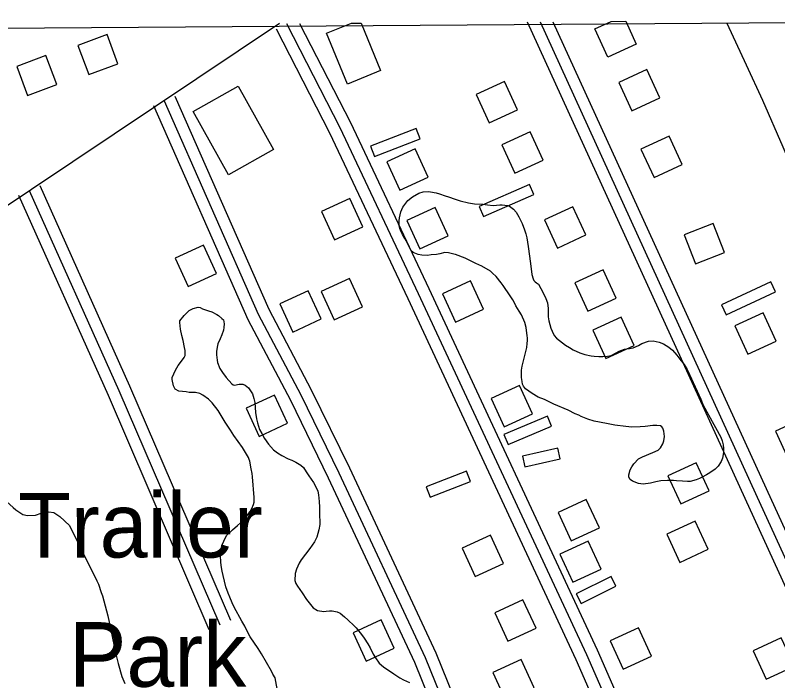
# Model space of a CAD drawing. Extents: x 3508733 to 3546731, y 546897 to 572481.
# Drawn here: x 3542060 to 3543040, y 569840 to 570695 of the extents above; entities that cross this region are included whole.
import ezdxf

# ---------------------------------------------------------------- set-up
doc = ezdxf.new("R2010")
doc.units = 0
for name, color, linetype in [('V-BLDG-IDEN', 7, 'Continuous'), ('V-BLDG-OTLN', 7, 'Continuous'), ('V-GRID-FRAM', 7, 'Continuous'), ('V-ROAD-CNTR', 7, 'Continuous'), ('V-SITE-VEGE', 7, 'Continuous'), ('V-TOPO-SHOR', 7, 'Continuous')]:
    doc.layers.add(name, color=color, linetype=linetype)

msp = doc.modelspace()

# ---------------------------------------------------------------- linework, layer by layer
at = {"layer": 'V-BLDG-OTLN'}
for p, q in [((3542492.12, 570685.02), (3542504.9, 570685.11)), ((3542826, 570687.3), (3542844.87, 570687.43))]:
    msp.add_line(p, q, dxfattribs=at)
for points in [[(3542486.99, 570606.58), (3542460.33, 570672.08), (3542492.12, 570685.02)], [(3542504.9, 570685.11), (3542529.77, 570623.99), (3542486.99, 570606.58)], [(3542844.87, 570687.43), (3542858.36, 570658.17), (3542822.03, 570641.43), (3542805.29, 570677.76)], [(3542805.29, 570677.76), (3542826, 570687.3)]]:
    msp.add_lwpolyline(points, dxfattribs=at)
for points in [[(3542154.67, 570618.83), (3542192.14, 570632.82), (3542178.15, 570670.3), (3542140.67, 570656.3)], [(3542075.89, 570591.98), (3542113.36, 570605.98), (3542099.37, 570643.45), (3542061.9, 570629.46)], [(3542835.79, 570608.67), (3542852.54, 570572.34), (3542888.86, 570589.08), (3542872.12, 570625.41)], [(3542652.49, 570593.41), (3542669.23, 570557.08), (3542705.56, 570573.82), (3542688.82, 570610.15)], [(3542334.13, 570490.09), (3542288.6, 570571.43), (3542346.64, 570603.91), (3542392.17, 570522.58)], [(3542516.62, 570526.8), (3542521.67, 570513.75), (3542580.4, 570536.46), (3542575.35, 570549.52)], [(3542685.51, 570528.65), (3542702.25, 570492.32), (3542738.58, 570509.07), (3542721.83, 570545.39)], [(3542864.47, 570523.04), (3542881.21, 570486.72), (3542917.54, 570503.46), (3542900.8, 570539.78)], [(3542537.75, 570506.9), (3542554.5, 570470.57), (3542590.82, 570487.31), (3542574.08, 570523.64)], [(3542656.31, 570449.64), (3542661.87, 570436.79), (3542726.53, 570464.75), (3542720.98, 570477.6)], [(3542453.86, 570442.95), (3542470.6, 570406.63), (3542506.93, 570423.37), (3542490.19, 570459.7)], [(3542563.43, 570431.53), (3542580.17, 570395.21), (3542616.5, 570411.95), (3542599.75, 570448.28)], [(3542740.31, 570432.49), (3542757.05, 570396.17), (3542793.38, 570412.91), (3542776.63, 570449.24)], [(3542934.55, 570375.73), (3542971.75, 570390.44), (3542957.04, 570427.64), (3542919.84, 570412.93)], [(3542265.54, 570383.17), (3542282.28, 570346.85), (3542318.61, 570363.59), (3542301.87, 570399.92)], [(3542779.45, 570351.48), (3542796.19, 570315.15), (3542832.52, 570331.89), (3542815.78, 570368.22)], [(3542453.36, 570340.4), (3542470.1, 570304.07), (3542506.43, 570320.82), (3542489.69, 570357.14)], [(3542609.12, 570337.15), (3542625.86, 570300.82), (3542662.19, 570317.56), (3542645.45, 570353.89)], [(3543037.23, 570339.91), (3543031.32, 570352.6), (3542968.04, 570323.09), (3542973.95, 570310.4)], [(3542400.08, 570324.59), (3542416.82, 570288.26), (3542453.15, 570305), (3542436.4, 570341.33)], [(3542802.5, 570290.63), (3542819.24, 570254.31), (3542855.57, 570271.05), (3542838.83, 570307.38)], [(3542985.07, 570296.04), (3543001.82, 570259.71), (3543038.14, 570276.45), (3543021.4, 570312.78)], [(3542671.95, 570202.95), (3542688.69, 570166.62), (3542725.02, 570183.36), (3542708.28, 570219.69)], [(3542356.89, 570190.6), (3542373.63, 570154.27), (3542409.96, 570171.02), (3542393.22, 570207.34)], [(3542749.58, 570167.2), (3542744.18, 570180.11), (3542688.13, 570156.69), (3542693.53, 570143.78)], [(3543037.48, 570160.75), (3543054.23, 570124.42), (3543090.55, 570141.16), (3543073.81, 570177.49)], [(3542760.46, 570125.53), (3542757.35, 570139.18), (3542712.01, 570128.88), (3542715.12, 570115.23)], [(3542898.9, 570103.71), (3542915.64, 570067.38), (3542951.97, 570084.13), (3542935.23, 570120.45)], [(3542645.29, 570096.38), (3542640.23, 570109.44), (3542588.32, 570089.35), (3542593.37, 570076.29)], [(3542757.86, 570056.42), (3542774.6, 570020.09), (3542810.93, 570036.83), (3542794.19, 570073.16)], [(3542897.73, 570028.76), (3542914.47, 569992.44), (3542950.8, 570009.18), (3542934.06, 570045.51)], [(3542634.57, 570010.53), (3542651.31, 569974.2), (3542687.64, 569990.94), (3542670.9, 570027.27)], [(3542760.2, 570003.11), (3542776.95, 569966.78), (3542813.27, 569983.52), (3542796.53, 570019.85)], [(3542832.16, 569961.66), (3542825.92, 569974.19), (3542781.25, 569951.95), (3542787.49, 569939.42)], [(3542676.44, 569927.48), (3542693.18, 569891.15), (3542729.51, 569907.89), (3542712.77, 569944.22)], [(3542494.29, 569901.9), (3542511.03, 569865.57), (3542547.36, 569882.31), (3542530.61, 569918.64)], [(3542824.82, 569891.61), (3542841.56, 569855.28), (3542877.89, 569872.03), (3542861.15, 569908.35)], [(3543008.55, 569878.73), (3543025.29, 569842.4), (3543061.62, 569859.14), (3543044.87, 569895.47)], [(3542674, 569850.89), (3542690.74, 569814.57), (3542727.07, 569831.31), (3542710.32, 569867.64)]]:
    msp.add_lwpolyline(points, close=True, dxfattribs=at)
at = {"layer": 'V-GRID-FRAM'}
msp.add_lwpolyline([(3512799.99, 570478.87), (3544431.28, 570695.11), (3544563.51, 552512.4), (3512916.35, 552296.05), (3512799.99, 570478.87)], dxfattribs=at)
at = {"layer": 'V-ROAD-CNTR'}
for points in [[(3542399.78, 570684.39), (3541868.19, 570329.22), (3541581.49, 570143.63), (3541158.54, 569879.57), (3540988.27, 569754.52)], [(3542408.85, 570684.45), (3542477.47, 570550.74), (3542578.21, 570337.67), (3542794.51, 569874.04), (3542988.75, 569430.26)], [(3542425.65, 570684.57), (3542490.92, 570557.37), (3542591.78, 570344.04), (3542808.18, 569880.22), (3542998.35, 569445.75)], [(3542718.21, 570686.57), (3542998.04, 570074.67), (3543173.34, 569692.23), (3543271.44, 569480.3)], [(3542734.65, 570686.68), (3543011.68, 570080.91), (3543186.97, 569698.51), (3543293.61, 569468.11)], [(3542751.09, 570686.79), (3543025.31, 570087.16), (3543200.59, 569704.78), (3543310.48, 569467.36)], [(3542395.5, 570677.6), (3542464.01, 570544.1), (3542564.63, 570331.29), (3542780.84, 569867.86), (3542966.28, 569444.19)], [(3542265.16, 570591.35), (3542385.96, 570317.56), (3542440.61, 570214.22), (3542489.59, 570113.82), (3542600.93, 569876.18), (3542681.72, 569676.13)], [(3542251.44, 570585.3), (3542372.45, 570311.02), (3542427.23, 570207.42), (3542476.06, 570107.34), (3542587.18, 569870.19), (3542667.81, 569670.51)], [(3542237.71, 570579.24), (3542358.94, 570304.48), (3542413.86, 570200.63), (3542462.52, 570100.87), (3542573.42, 569864.19), (3542653.9, 569664.9)], [(3542337.1, 569917.63), (3542207.29, 570218.8), (3542092.22, 570475.88)], [(3542309.55, 569905.76), (3542179.83, 570206.74), (3542064.83, 570463.63)], [(3542323.32, 569911.7), (3542193.56, 570212.77), (3542078.53, 570469.75)]]:
    msp.add_lwpolyline(points, dxfattribs=at)
at = {"layer": 'V-SITE-VEGE'}
for points in [[(3542601.41, 570387.76), (3542594.71, 570387.21), (3542590.12, 570386.66), (3542582.86, 570387.08), (3542577.89, 570387.67), (3542571.79, 570390.57), (3542569.12, 570392.49), (3542566.46, 570397.47), (3542564.76, 570401.49), (3542560.77, 570408.2), (3542557.74, 570413.57), (3542556.23, 570416.83), (3542554.33, 570421.42), (3542553.77, 570425.06), (3542553.8, 570430.99), (3542554.01, 570435), (3542555.77, 570442.83), (3542558.28, 570448.56), (3542564.82, 570457.13), (3542570.76, 570461.69), (3542578.81, 570466.82), (3542584.56, 570468.13), (3542591.63, 570468.67), (3542593.93, 570468.47), (3542600.99, 570466.91), (3542605.58, 570465.55), (3542612.64, 570463.23), (3542617.22, 570462.06), (3542625.62, 570458.77), (3542632.11, 570456.83), (3542642.8, 570454.1), (3542650.26, 570452.73), (3542660.96, 570452.49), (3542667.26, 570451.51), (3542674.52, 570450.9), (3542678.54, 570451.27), (3542683.13, 570451.44), (3542685.81, 570451.43), (3542692.69, 570450.83), (3542695.36, 570449.86), (3542700.5, 570446.01), (3542703.93, 570442.17), (3542707.35, 570436.23), (3542711.71, 570427.8), (3542714.73, 570419.37), (3542716.23, 570414.4), (3542717.55, 570409.23), (3542719.41, 570398.32), (3542722.37, 570376.13), (3542724.03, 570362.17), (3542725.92, 570356.43), (3542726.86, 570354.51), (3542728.58, 570352.78), (3542730.1, 570351.44), (3542732.77, 570349.7), (3542738.65, 570338.78), (3542742.05, 570331.12), (3542744.14, 570325.56), (3542745.25, 570318.49), (3542745.2, 570307.97), (3542745.94, 570302.81), (3542748.77, 570293.04), (3542750.28, 570289.21), (3542752.93, 570283.85), (3542755.98, 570280.2), (3542767.22, 570271.55), (3542772.37, 570268.28), (3542777.13, 570265.39), (3542785.91, 570261.72), (3542792.4, 570259.58), (3542800.61, 570257.64), (3542804.24, 570257.43), (3542810.36, 570256.83), (3542815.52, 570256.81), (3542821.26, 570257.35), (3542826.04, 570258.1), (3542832.56, 570261.51), (3542836.39, 570263.79), (3542843.09, 570266.05), (3542849.6, 570266.98), (3542854.19, 570267.91), (3542861.09, 570270.94), (3542865.68, 570273.41), (3542874.3, 570276.62), (3542880.23, 570276.97), (3542887.87, 570275.03), (3542893.21, 570272.9), (3542900.46, 570268.67), (3542904.84, 570265.01), (3542910.74, 570258.49), (3542914.54, 570253.31), (3542919.86, 570246.4), (3542923.66, 570240.27), (3542926.88, 570233.56), (3542941.27, 570202.14), (3542944.48, 570194.48)], [(3542944.48, 570194.48), (3542967.05, 570153.09), (3542968.94, 570148.49), (3542970.06, 570143.32), (3542970.43, 570138.54), (3542970.4, 570133.38), (3542969.42, 570126.31), (3542967.68, 570121.92), (3542963.63, 570115.82), (3542959.79, 570112.01), (3542952.89, 570107.26), (3542948.67, 570104.8), (3542943.12, 570101.76), (3542939.86, 570100.25), (3542935.26, 570098.55), (3542927.8, 570096.29), (3542924.36, 570096.3), (3542917.86, 570096.91), (3542910.21, 570097.33), (3542906.2, 570097.72), (3542898.75, 570097.76), (3542889.95, 570097.22), (3542883.44, 570095.91), (3542876.74, 570094.22), (3542867.37, 570092.92), (3542861.06, 570093.53), (3542853.43, 570096.62), (3542850.76, 570098.73), (3542848.67, 570101.99), (3542848.69, 570105.05), (3542850.43, 570111.16), (3542852.55, 570114.98), (3542855.25, 570118.98), (3542861.4, 570125.45), (3542866.19, 570127.91), (3542879.59, 570133.4), (3542886.49, 570136.62), (3542889.37, 570139.67), (3542892.45, 570144.81), (3542893.81, 570148.63), (3542894.6, 570153.98), (3542894.42, 570157.42), (3542893.86, 570161.06), (3542892.54, 570164.7), (3542891.4, 570166.61), (3542889.5, 570167.77), (3542884.72, 570168.36), (3542879.56, 570168.39), (3542869.99, 570166.71), (3542863.3, 570166.36), (3542852.78, 570166.02), (3542844.95, 570166.82), (3542830.81, 570168.79), (3542820.11, 570170.75), (3542804.45, 570173.88), (3542796.05, 570176.21), (3542787.65, 570179.88), (3542784.6, 570181.43), (3542780.02, 570183.36), (3542770.86, 570187.8), (3542752.54, 570195.71), (3542740.52, 570201.51), (3542732.13, 570204.79), (3542724.5, 570209.41), (3542716.11, 570215.38), (3542713.26, 570218.64), (3542712.32, 570221.32), (3542711.57, 570224.77), (3542710.83, 570229.93), (3542710.84, 570233.18), (3542711.06, 570239.11), (3542711.65, 570244.46), (3542715.74, 570259.73), (3542717.5, 570268.33), (3542718.09, 570273.49), (3542718.68, 570277.31), (3542718.7, 570280.37), (3542718.33, 570284), (3542717.77, 570286.68), (3542717.04, 570293.95), (3542715.15, 570300.46), (3542710.99, 570310.23), (3542707.96, 570315.21), (3542703.59, 570321.92), (3542701.69, 570325.95), (3542699.61, 570329.78), (3542696.38, 570334.95), (3542687.26, 570348), (3542684.6, 570351.64), (3542678.13, 570359.5), (3542673.76, 570363.92), (3542670.9, 570366.42), (3542659.84, 570372.97), (3542652.21, 570376.44), (3542638.48, 570383.01), (3542626.07, 570388.03), (3542623.97, 570388.42), (3542616.9, 570390.18), (3542612.31, 570390.2), (3542605.81, 570388.5), (3542601.41, 570387.76)], [(3542391.01, 569848.8), (3542389.31, 569852.63), (3542376.79, 569875.05), (3542372.23, 569881.95), (3542362.16, 569896.72), (3542357.8, 569904.96), (3542355.15, 569910.32), (3542351.16, 569917.03), (3542341.69, 569935.05), (3542339.03, 569940.41), (3542335.81, 569947.69), (3542333.73, 569952.86), (3542330.71, 569960.91), (3542327.53, 569975.64), (3542326.02, 569981), (3542324.71, 569988.27), (3542324.16, 569993.24), (3542323.81, 570000.7), (3542324.22, 570005.86), (3542325.79, 570014.27), (3542328.1, 570019.61), (3542331.77, 570027.05), (3542339.45, 570034.28), (3542345.97, 570039.8), (3542349.43, 570043.03), (3542354.62, 570048.17), (3542357.88, 570051.98), (3542361.92, 570057.7), (3542364.23, 570061.51), (3542366.36, 570066.85), (3542367.14, 570069.72), (3542367.16, 570075.65), (3542366.25, 570086.54), (3542365.7, 570091.52), (3542364.99, 570102.23), (3542364.43, 570106.63), (3542363.31, 570112.75), (3542361.44, 570122.32), (3542360.88, 570124.42), (3542359.93, 570127.1), (3542352.15, 570139.76), (3542341.13, 570155.48), (3542336.77, 570162), (3542330.12, 570172.55), (3542321.01, 570187.31), (3542313.21, 570197.28), (3542308.65, 570201.89), (3542301.21, 570207.09), (3542297.21, 570209.21), (3542291.86, 570210.38), (3542288.8, 570210.39), (3542283.64, 570210.61), (3542279.63, 570211.39), (3542270.27, 570212.39), (3542265.69, 570215.08), (3542263.41, 570219.11), (3542261.92, 570227.14), (3542261.74, 570230.01), (3542265.99, 570239.17), (3542269.65, 570245.27), (3542275.03, 570252.51), (3542277.15, 570255.56), (3542278.5, 570258.23), (3542278.53, 570264.54), (3542277.78, 570268.56), (3542275.72, 570277.36), (3542274.02, 570283.68), (3542272.53, 570292.1), (3542271.42, 570300.71), (3542271.43, 570302.81), (3542277.2, 570309.67), (3542283.73, 570315.76), (3542288.9, 570318.41), (3542295.21, 570320.1), (3542297.7, 570319.71), (3542300.94, 570318.17), (3542303.43, 570317.39), (3542308.58, 570315.45), (3542312.59, 570314.1), (3542319.26, 570310.82), (3542321.17, 570309.66), (3542325.74, 570305.82), (3542327.65, 570303.9), (3542328.4, 570301.22), (3542328.77, 570298.92), (3542328.36, 570293.95), (3542327.97, 570290.52), (3542325.46, 570284.6), (3542323.52, 570279.64), (3542320.43, 570272.96), (3542319.65, 570268.95), (3542318.86, 570263.22), (3542318.84, 570258.82), (3542319.58, 570251.93), (3542320.14, 570249.06), (3542323.16, 570241.21), (3542326.39, 570236.42), (3542331.33, 570229.7), (3542338.37, 570221.83), (3542340.08, 570220.3)], [(3542340.08, 570220.3), (3542342.38, 570219.9), (3542345.63, 570220.66), (3542348.12, 570221.41), (3542352.71, 570221.2), (3542355.76, 570220.03), (3542359.95, 570216.57), (3542362.61, 570212.74), (3542364.89, 570208.91), (3542366.96, 570202.78), (3542368.09, 570197.8), (3542368.98, 570184.8), (3542370.1, 570176.77), (3542371.41, 570171.6), (3542374.05, 570163.17), (3542377.09, 570157.81), (3542380.5, 570151.48), (3542385.63, 570144.2), (3542392.1, 570137.09), (3542397.24, 570133.06), (3542402.96, 570129.59), (3542410.78, 570125.35), (3542415.55, 570123.61), (3542420.71, 570121.29), (3542427.38, 570117.25), (3542430.42, 570114.17), (3542434.22, 570108.61), (3542437.45, 570103.63), (3542443.34, 570095), (3542445.99, 570090.4), (3542449.21, 570083.69), (3542449.96, 570079.1), (3542450.69, 570070.69), (3542451.04, 570063.42), (3542451.01, 570056.54), (3542451.51, 570040.86), (3542450.52, 570034.36), (3542447.81, 570024.62), (3542444.91, 570018.71), (3542438.76, 570010.13), (3542427.6, 569995.84), (3542424.91, 569991.27), (3542421.43, 569983.64), (3542420.07, 569978.1), (3542419.46, 569969.31), (3542420.59, 569965.29), (3542422.86, 569961.84), (3542428.94, 569953.2), (3542434.26, 569944.77), (3542443.2, 569933.83), (3542448.73, 569930.56), (3542456.56, 569929.18), (3542459.81, 569929.94), (3542464.21, 569930.3), (3542467.65, 569930.28), (3542473.96, 569928.92), (3542477.77, 569926.99), (3542483.29, 569922.57), (3542487.67, 569918.53), (3542495.67, 569910.85), (3542498.33, 569908.16), (3542505.37, 569899.72), (3542508.6, 569894.92), (3542513.16, 569887.64), (3542516.19, 569882.46), (3542520.17, 569874.61), (3542523.21, 569869.62), (3542527.96, 569862.91), (3542533.29, 569858.3), (3542546.63, 569849.06), (3542554.45, 569844.25), (3542559.03, 569841.74), (3542566.85, 569838.08)], [(3541998.95, 570117.81), (3542004.87, 570117.4), (3542013.27, 570115.07), (3542018.6, 570110.84), (3542027.94, 570102.96), (3542032.89, 570098.35), (3542038.59, 570090.29), (3542041.24, 570085.12), (3542045.22, 570076.69), (3542049.02, 570070.75), (3542057.58, 570062.68), (3542061.01, 570059.99), (3542069.97, 570053.83), (3542075.7, 570052.47), (3542086.22, 570052.99), (3542093.3, 570055.64), (3542103.44, 570057.31), (3542109.56, 570056.52), (3542117.56, 570051.52), (3542129.94, 570039.8)], [(3542129.94, 570039.8), (3542164.99, 569968.52), (3542166.88, 569964.5), (3542170.66, 569953.78), (3542172.36, 569949.37), (3542179.13, 569923.72), (3542183.06, 569905.54), (3542189.23, 569874.35), (3542192.24, 569862.48), (3542197.14, 569846.03), (3542200.73, 569836.83)], [(3542402.76, 569797.47), (3542394.05, 569844.19), (3542391.01, 569848.8)]]:
    msp.add_lwpolyline(points, dxfattribs=at)
at = {"layer": 'V-TOPO-SHOR'}
msp.add_lwpolyline([(3542974.72, 570685.15), (3542999.59, 570631.35), (3543020.85, 570586.26), (3543046.88, 570525.91), (3543076.34, 570457.23), (3543105.16, 570401.71), (3543138.09, 570335.1), (3543179.23, 570247.68), (3543205.29, 570192.18), (3543232.69, 570127.67), (3543256.66, 570072.17), (3543287.49, 570000.72), (3543324.52, 569921.63), (3543380.06, 569804.38), (3543427.39, 569707.24), (3543478.16, 569605.93), (3543523.45, 569517.79), (3543541.25, 569473.41), (3543547.4, 569455.38), (3543554.91, 569431.81)], dxfattribs=at)

# ---------------------------------------------------------------- texts
at = {"layer": 'V-BLDG-IDEN'}
for s, p in [('Trailer', (3542063.75, 569998.62)), ('Park', (3542128.95, 569832.62))]:
    msp.add_text(s, height=83, dxfattribs=at).set_placement(p)

doc.saveas('drawing.dxf')
